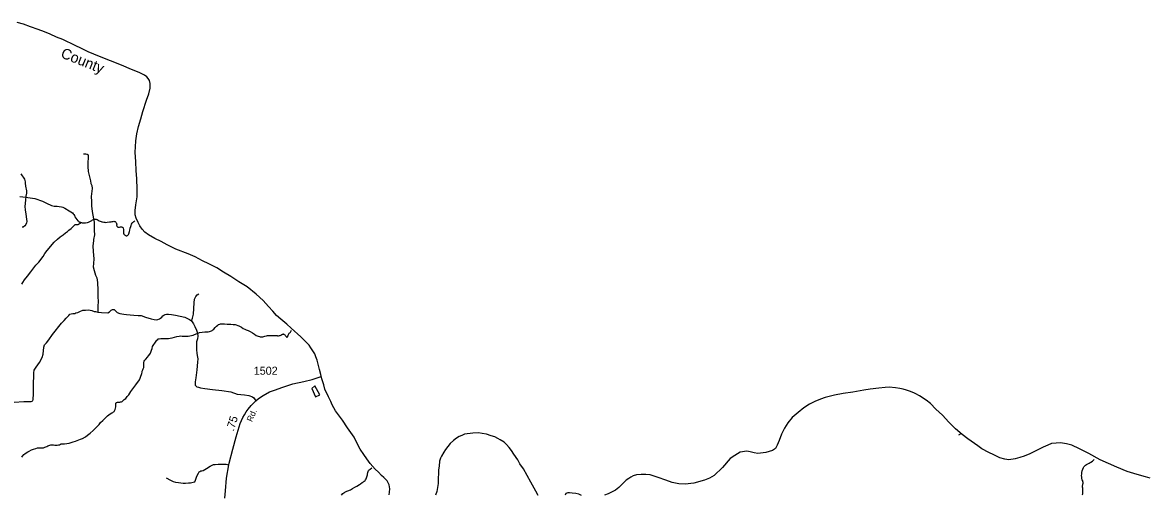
# Model space of a CAD drawing. Extents: x 2220236 to 2384410, y 720751 to 894131.
# Drawn here: x 2322567 to 2340031, y 873436 to 880769 of the extents above; entities that cross this region are included whole.
import ezdxf

# ---------------------------------------------------------------- set-up
doc = ezdxf.new("R2010")
doc.units = 0
for name, color, linetype in [('Exist Boundary Political CountyLine', 7, 'Continuous'), ('Exist Boundary Political CountyLine Label', 7, 'Continuous'), ('Exist Hydrographic Creek Single Shore', 7, 'Continuous'), ('Exist Hydrographic Misc Water Feature', 7, 'Continuous'), ('Exist Hydrographic Pond Under 1500 Sq Ft', 7, 'Continuous'), ('Exist Road Non-System Type 51', 7, 'Continuous'), ('Exist Road Secondary Mileage Hundredths English Label', 7, 'Continuous'), ('Exist Road Secondary Type 51 Attributed', 7, 'Continuous'), ('Exist Road Secondary Type 51 Label', 7, 'Continuous'), ('Exist Road Secondary Type 51 Number Label', 7, 'Continuous')]:
    doc.layers.add(name, color=color, linetype=linetype)

msp = doc.modelspace()

# ---------------------------------------------------------------- linework, layer by layer
at = {"layer": 'Exist Boundary Political CountyLine'}
for points in [[(2324345, 879037), (2324372, 879152), (2324405, 879272), (2324435, 879388), (2324495, 879561), (2324530, 879663), (2324549, 879748), (2324552, 879822), (2324542, 879867), (2324522, 879897), (2324497, 879923), (2324461, 879950), (2324379, 879993), (2324262, 880040), (2324106, 880105), (2323766, 880239), (2323586, 880315), (2323483, 880364), (2323384, 880409), (2323194, 880503), (2323095, 880543), (2322999, 880585), (2322908, 880623), (2322810, 880658), (2322694, 880703), (2322581, 880744), (2322483, 880769)], [(2328266, 873430), (2328268, 873474), (2328277, 873526), (2328262, 873586), (2328232, 873647), (2328181, 873699), (2328145, 873732), (2328098, 873782), (2328046, 873831), (2327969, 873918), (2327918, 873992), (2327869, 874059), (2327816, 874138), (2327774, 874218), (2327718, 874328), (2327615, 874470), (2327538, 874591), (2327432, 874736), (2327381, 874828), (2327359, 874881), (2327320, 874955), (2327267, 875074), (2327248, 875138), (2327217, 875234), (2327200, 875300), (2327183, 875377), (2327146, 875523), (2327127, 875575), (2327107, 875622), (2327070, 875684), (2327046, 875716), (2327019, 875758), (2326961, 875817), (2326890, 875884), (2326743, 876018), (2326672, 876080), (2326579, 876161), (2326515, 876218), (2326456, 876285), (2326391, 876356), (2326308, 876450), (2326199, 876548), (2326060, 876661), (2325931, 876741), (2325802, 876824), (2325692, 876891), (2325587, 876956), (2325462, 877020), (2325366, 877067), (2325251, 877126), (2325143, 877177), (2324952, 877249), (2324813, 877313), (2324721, 877364), (2324622, 877413), (2324524, 877468), (2324469, 877513), (2324427, 877557), (2324388, 877610), (2324362, 877664), (2324331, 877728), (2324319, 877782), (2324318, 877850), (2324327, 877934), (2324348, 878062), (2324351, 878142), (2324350, 878224), (2324345, 878292), (2324343, 878338), (2324331, 878468), (2324328, 878604), (2324318, 878753), (2324323, 878839), (2324330, 878931), (2324345, 879037)], [(2340089, 873688), (2340013, 873711), (2339887, 873749), (2339728, 873793), (2339569, 873861), (2339312, 873976), (2339135, 874072), (2338988, 874146), (2338873, 874203), (2338789, 874224), (2338695, 874241), (2338627, 874236), (2338553, 874227), (2338498, 874204), (2338426, 874172), (2338219, 874067), (2338132, 874030), (2338064, 874009), (2337992, 873990), (2337892, 873977), (2337832, 873985), (2337750, 874008), (2337658, 874050), (2337579, 874089), (2337474, 874146), (2337408, 874191), (2337255, 874299), (2337168, 874367), (2337063, 874455), (2336962, 874562), (2336860, 874667), (2336759, 874761), (2336674, 874850), (2336608, 874904), (2336503, 874968), (2336445, 875002), (2336427, 875011), (2336366, 875035), (2336302, 875056), (2336252, 875071), (2336200, 875083), (2336130, 875092), (2336031, 875103), (2335968, 875098), (2335872, 875089), (2335738, 875073), (2335638, 875056), (2335468, 875026), (2335319, 875006), (2335181, 874980), (2335038, 874941), (2334968, 874916), (2334876, 874883), (2334793, 874840), (2334708, 874783), (2334617, 874710), (2334528, 874631), (2334457, 874552), (2334408, 874465), (2334361, 874373), (2334322, 874274), (2334293, 874202), (2334264, 874152), (2334222, 874119), (2334170, 874105), (2334116, 874088), (2333990, 874072), (2333936, 874084), (2333874, 874101), (2333822, 874110), (2333718, 874095), (2333633, 874044), (2333564, 873995), (2333441, 873854), (2333313, 873734), (2333243, 873690), (2333164, 873659), (2333000, 873613), (2332863, 873599), (2332763, 873602), (2332662, 873623), (2332562, 873659)], [(2330577, 873419), (2330545, 873486), (2330467, 873629), (2330351, 873834), (2330296, 873913), (2330261, 873975), (2330202, 874062), (2330166, 874122), (2330127, 874169), (2330087, 874215), (2330051, 874247), (2329990, 874286), (2329954, 874308), (2329904, 874333), (2329849, 874350), (2329777, 874372), (2329709, 874385), (2329651, 874392), (2329563, 874389), (2329433, 874372), (2329392, 874355), (2329352, 874337), (2329308, 874312), (2329262, 874274), (2329213, 874230), (2329177, 874183), (2329140, 874135), (2329114, 874092), (2329077, 874034), (2329061, 874002), (2329046, 873956), (2329039, 873878), (2329029, 873820), (2329030, 873764), (2329027, 873688), (2329024, 873606), (2329016, 873544), (2329003, 873484), (2328982, 873425)], [(2332562, 873659), (2332443, 873700), (2332319, 873742), (2332252, 873745), (2332179, 873746), (2332107, 873741), (2332055, 873724), (2332017, 873706), (2331986, 873686), (2331948, 873659), (2331916, 873627), (2331877, 873592), (2331831, 873544), (2331782, 873505), (2331728, 873477), (2331668, 873446), (2331611, 873424)], [(2331251, 873420), (2331209, 873443), (2331163, 873453), (2331108, 873458), (2331067, 873460), (2331039, 873461), (2331011, 873451), (2330997, 873427)]]:
    msp.add_lwpolyline(points, dxfattribs=at)
at = {"layer": 'Exist Hydrographic Creek Single Shore'}
msp.add_lwpolyline([(2337116, 874364), (2337149, 874382)], dxfattribs=at)
at = {"layer": 'Exist Hydrographic Misc Water Feature'}
for points in [[(2322525, 878067), (2322575, 878061), (2322651, 878048), (2322761, 878032), (2322879, 877994), (2322961, 877954), (2322999, 877934), (2323017, 877927), (2323041, 877921), (2323061, 877916), (2323077, 877915), (2323106, 877913), (2323135, 877909), (2323175, 877905), (2323195, 877898), (2323223, 877885), (2323291, 877842), (2323343, 877812), (2323357, 877797), (2323365, 877786), (2323374, 877773), (2323383, 877750), (2323397, 877729), (2323411, 877708)], [(2322557, 876704), (2322571, 876732), (2322597, 876773), (2322643, 876829), (2322697, 876896), (2322777, 876997), (2322819, 877048), (2322887, 877136), (2322915, 877180), (2322949, 877228), (2323061, 877354), (2323109, 877402), (2323153, 877439), (2323199, 877472), (2323237, 877500), (2323265, 877523), (2323288, 877541), (2323323, 877570), (2323335, 877581), (2323347, 877593), (2323365, 877612), (2323373, 877621), (2323380, 877627), (2323382, 877628), (2323385, 877630), (2323390, 877631), (2323393, 877631), (2323402, 877631), (2323411, 877630), (2323421, 877631), (2323430, 877632), (2323436, 877634), (2323443, 877637), (2323449, 877639), (2323457, 877645), (2323466, 877652), (2323472, 877659), (2323473, 877662), (2323473, 877663)], [(2323411, 877708), (2323427, 877689), (2323435, 877682), (2323444, 877676), (2323457, 877669), (2323467, 877665), (2323473, 877663)], [(2323473, 877663), (2323485, 877661), (2323495, 877659), (2323517, 877657), (2323545, 877657), (2323578, 877663), (2323594, 877667), (2323626, 877683), (2323645, 877694), (2323657, 877701), (2323675, 877709), (2323688, 877713), (2323699, 877714), (2323705, 877714), (2323714, 877712), (2323726, 877707), (2323758, 877690), (2323772, 877685), (2323788, 877679), (2323800, 877674), (2323812, 877671), (2323833, 877667), (2323848, 877665), (2323861, 877664), (2323884, 877666), (2323918, 877670), (2323944, 877674), (2323961, 877677), (2323977, 877678), (2323986, 877680), (2323998, 877678), (2324006, 877677), (2324014, 877674), (2324020, 877669), (2324025, 877658), (2324030, 877648), (2324032, 877640), (2324032, 877636), (2324032, 877632), (2324030, 877625), (2324029, 877621), (2324030, 877618), (2324032, 877612), (2324035, 877607), (2324042, 877595), (2324048, 877589), (2324052, 877587), (2324058, 877587), (2324060, 877587), (2324076, 877589), (2324090, 877593), (2324096, 877593), (2324104, 877592), (2324118, 877591), (2324121, 877589), (2324124, 877587), (2324129, 877580), (2324132, 877572), (2324134, 877553), (2324136, 877536), (2324136, 877522), (2324136, 877510), (2324135, 877499), (2324138, 877491), (2324140, 877485), (2324143, 877479), (2324146, 877476), (2324152, 877471), (2324161, 877463), (2324170, 877458), (2324178, 877454), (2324182, 877454), (2324186, 877455), (2324196, 877458), (2324200, 877460), (2324206, 877465), (2324209, 877470), (2324213, 877477), (2324218, 877486), (2324230, 877521), (2324236, 877545), (2324241, 877574), (2324248, 877597), (2324254, 877614), (2324262, 877634), (2324271, 877652), (2324278, 877660), (2324286, 877669), (2324298, 877677), (2324312, 877686)], [(2324099, 874876), (2324106, 874878), (2324114, 874883), (2324122, 874888), (2324148, 874910), (2324171, 874930), (2324195, 874958), (2324217, 874986), (2324251, 875034), (2324296, 875099), (2324329, 875142), (2324355, 875177), (2324373, 875200), (2324385, 875219), (2324397, 875242), (2324403, 875258), (2324407, 875274), (2324415, 875298), (2324421, 875316), (2324425, 875336), (2324427, 875350), (2324435, 875372), (2324443, 875386), (2324453, 875410), (2324455, 875425), (2324455, 875444), (2324453, 875456), (2324455, 875488), (2324460, 875509), (2324469, 875524), (2324483, 875540), (2324507, 875568), (2324525, 875590), (2324545, 875616), (2324555, 875634), (2324571, 875676), (2324581, 875704), (2324589, 875733), (2324599, 875752), (2324609, 875768), (2324621, 875788), (2324633, 875804), (2324644, 875818), (2324655, 875832), (2324669, 875846), (2324671, 875848), (2324677, 875852), (2324689, 875857), (2324715, 875861), (2324727, 875861), (2324753, 875860), (2324775, 875858), (2324801, 875859), (2324838, 875862), (2324863, 875864), (2324891, 875870), (2324931, 875882), (2324965, 875890), (2325003, 875898), (2325028, 875899), (2325049, 875898), (2325079, 875896), (2325111, 875896), (2325131, 875896), (2325141, 875896), (2325165, 875899), (2325193, 875904), (2325219, 875912), (2325239, 875920), (2325280, 875939), (2325317, 875951), (2325358, 875959), (2325400, 875964), (2325420, 875964), (2325435, 875964), (2325454, 875964), (2325471, 875966), (2325490, 875972), (2325502, 875977), (2325514, 875985), (2325527, 875993), (2325540, 876005), (2325561, 876030), (2325580, 876049), (2325602, 876066), (2325615, 876075), (2325633, 876084), (2325645, 876087), (2325659, 876089), (2325684, 876088), (2325708, 876086), (2325746, 876083), (2325804, 876080), (2325840, 876078), (2325869, 876075), (2325889, 876070), (2325912, 876063)], [(2325912, 876063), (2325931, 876054), (2325968, 876034), (2325998, 876016), (2326020, 876005), (2326042, 875996), (2326072, 875986), (2326106, 875970), (2326140, 875948), (2326172, 875925), (2326198, 875908), (2326230, 875894), (2326250, 875889), (2326262, 875886), (2326275, 875886), (2326300, 875888), (2326332, 875894), (2326356, 875900), (2326376, 875904), (2326402, 875906), (2326424, 875906), (2326444, 875905), (2326472, 875904), (2326488, 875904), (2326510, 875904), (2326523, 875904), (2326526, 875904), (2326530, 875902), (2326534, 875900), (2326537, 875899), (2326540, 875899), (2326544, 875898), (2326550, 875900), (2326560, 875904), (2326569, 875908), (2326579, 875913), (2326598, 875922), (2326607, 875926), (2326616, 875929), (2326619, 875930), (2326623, 875930), (2326625, 875929), (2326628, 875929), (2326634, 875924), (2326642, 875915), (2326647, 875909), (2326652, 875902), (2326659, 875894), (2326662, 875892), (2326666, 875887), (2326670, 875884), (2326674, 875882), (2326677, 875882), (2326680, 875882), (2326682, 875883), (2326684, 875884), (2326686, 875886), (2326689, 875889), (2326690, 875893), (2326692, 875900), (2326694, 875908), (2326696, 875912), (2326700, 875923), (2326704, 875930), (2326711, 875940), (2326720, 875948), (2326728, 875954), (2326732, 875960), (2326745, 875987)], [(2322556, 874016), (2322568, 874034), (2322570, 874038), (2322590, 874056), (2322606, 874070), (2322626, 874086), (2322648, 874100), (2322672, 874112), (2322708, 874128), (2322738, 874140), (2322772, 874152), (2322799, 874159), (2322806, 874161), (2322816, 874161), (2322828, 874162), (2322848, 874162), (2322869, 874160), (2322881, 874160), (2322887, 874160), (2322893, 874161), (2322902, 874164), (2322914, 874170), (2322932, 874178), (2322948, 874184), (2322962, 874192), (2322978, 874198), (2322994, 874202), (2323010, 874206), (2323025, 874207), (2323048, 874206), (2323072, 874204), (2323088, 874204), (2323108, 874204), (2323128, 874206), (2323144, 874210), (2323157, 874216), (2323166, 874222), (2323174, 874224), (2323186, 874226), (2323200, 874226), (2323218, 874226), (2323254, 874228), (2323293, 874233), (2323353, 874252), (2323391, 874266), (2323470, 874294), (2323502, 874308), (2323544, 874333), (2323577, 874356), (2323617, 874388), (2323665, 874430), (2323733, 874498), (2323757, 874524), (2323781, 874554), (2323815, 874588), (2323851, 874620), (2323889, 874658), (2323909, 874676), (2323927, 874690), (2323953, 874704), (2323973, 874712), (2323983, 874720), (2323991, 874728), (2323996, 874738), (2324005, 874758), (2324013, 874780), (2324017, 874798), (2324017, 874808), (2324017, 874820), (2324017, 874830), (2324017, 874840), (2324018, 874846), (2324019, 874850), (2324020, 874854), (2324023, 874858), (2324029, 874864), (2324035, 874868), (2324041, 874870), (2324047, 874872), (2324054, 874873), (2324065, 874873), (2324071, 874872), (2324081, 874872), (2324089, 874874), (2324099, 874876)], [(2339032, 873432), (2339036, 873438), (2339040, 873452), (2339042, 873472), (2339041, 873502), (2339040, 873518), (2339040, 873536), (2339038, 873548), (2339037, 873562), (2339042, 873598), (2339045, 873612), (2339046, 873618), (2339046, 873626), (2339044, 873632), (2339039, 873648), (2339033, 873666), (2339028, 873684), (2339027, 873693), (2339026, 873706), (2339023, 873734), (2339025, 873752), (2339026, 873768), (2339028, 873778), (2339033, 873805), (2339039, 873830), (2339052, 873856), (2339057, 873865), (2339062, 873873), (2339065, 873877), (2339071, 873883), (2339081, 873891), (2339099, 873903), (2339119, 873914), (2339141, 873924), (2339158, 873933), (2339168, 873937), (2339190, 873954), (2339211, 873973), (2339217, 873980)], [(2327526, 873424), (2327545, 873450), (2327558, 873461), (2327568, 873468), (2327575, 873472), (2327607, 873486), (2327638, 873498), (2327649, 873503), (2327661, 873510), (2327697, 873532), (2327729, 873550), (2327764, 873568), (2327801, 873590), (2327819, 873604), (2327846, 873622), (2327864, 873634), (2327871, 873639), (2327878, 873644), (2327892, 873654), (2327899, 873663), (2327907, 873679), (2327914, 873694), (2327922, 873724), (2327926, 873740), (2327928, 873754), (2327932, 873776), (2327938, 873796), (2327944, 873808), (2327954, 873819), (2327968, 873830), (2327993, 873850)]]:
    msp.add_lwpolyline(points, dxfattribs=at)
at = {"layer": 'Exist Hydrographic Pond Under 1500 Sq Ft'}
msp.add_lwpolyline([(2327110, 875124), (2327062, 875084), (2327118, 874952), (2327186, 874987), (2327110, 875124)], dxfattribs=at)
at = {"layer": 'Exist Road Non-System Type 51'}
for points in [[(2323513, 878729), (2323553, 878727), (2323574, 878723), (2323588, 878713), (2323590, 878695), (2323590, 878667), (2323581, 878595), (2323581, 878533), (2323586, 878454), (2323625, 878308), (2323628, 878268), (2323642, 878236), (2323650, 878191), (2323644, 878150), (2323634, 878066), (2323639, 877987), (2323641, 877920), (2323651, 877832), (2323671, 877718), (2323681, 877665), (2323681, 877598), (2323683, 877539), (2323685, 877470), (2323672, 877400), (2323671, 877377), (2323660, 877300), (2323664, 877210), (2323678, 877099), (2323671, 877024), (2323665, 876971), (2323681, 876916), (2323700, 876846), (2323723, 876800), (2323734, 876728), (2323736, 876611), (2323739, 876486), (2323741, 876454), (2323740, 876340), (2323740, 876270)], [(2322540, 878419), (2322596, 878335), (2322607, 878296), (2322610, 878275), (2322616, 878224), (2322630, 878154), (2322630, 878119), (2322619, 878073), (2322614, 878010), (2322605, 877909), (2322609, 877857), (2322617, 877790), (2322631, 877713), (2322633, 877679), (2322632, 877656), (2322621, 877632), (2322602, 877609), (2322579, 877590), (2322563, 877590)], [(2325194, 876134), (2325208, 876175), (2325224, 876238), (2325231, 876326), (2325237, 876412), (2325242, 876472), (2325259, 876510), (2325280, 876539), (2325307, 876556)], [(2322438, 874869), (2322587, 874879), (2322703, 874883), (2322727, 874893), (2322734, 874914), (2322738, 874999), (2322739, 875115), (2322741, 875324), (2322751, 875366), (2322779, 875414), (2322834, 875486), (2322872, 875563), (2322888, 875618), (2322900, 875726), (2322910, 875762), (2322942, 875793), (2322979, 875841), (2323031, 875922), (2323173, 876099), (2323213, 876138), (2323248, 876175), (2323287, 876217), (2323304, 876238), (2323324, 876243), (2323348, 876247), (2323361, 876247), (2323380, 876250), (2323397, 876256), (2323426, 876266), (2323459, 876278), (2323506, 876298), (2323545, 876299), (2323594, 876305), (2323642, 876294), (2323682, 876280), (2323701, 876278), (2323740, 876270)], [(2323740, 876270), (2323793, 876263), (2323893, 876261), (2323919, 876275), (2323944, 876298), (2323965, 876310), (2323991, 876308), (2324018, 876285), (2324039, 876264), (2324079, 876250), (2324109, 876243), (2324140, 876238), (2324183, 876234), (2324297, 876224), (2324365, 876217), (2324409, 876215), (2324478, 876192), (2324566, 876164), (2324615, 876154), (2324646, 876152), (2324669, 876157), (2324696, 876166), (2324713, 876178), (2324732, 876191), (2324750, 876210), (2324762, 876222), (2324783, 876231), (2324806, 876236), (2324836, 876236), (2324880, 876234), (2324947, 876220), (2325087, 876189), (2325161, 876157), (2325194, 876134)], [(2325194, 876134), (2325222, 876089), (2325244, 876045), (2325270, 875990), (2325284, 875943), (2325291, 875895), (2325284, 875853), (2325273, 875806), (2325270, 875769), (2325272, 875714), (2325273, 875688), (2325275, 875626), (2325286, 875572), (2325289, 875544), (2325286, 875491), (2325275, 875373), (2325261, 875247), (2325251, 875185), (2325249, 875162), (2325252, 875136), (2325258, 875124), (2325277, 875111), (2325302, 875103), (2325335, 875095), (2325402, 875081), (2325519, 875069), (2325665, 875053), (2325804, 875029), (2325904, 874997), (2326018, 874985), (2326082, 874972), (2326142, 874951), (2326159, 874936), (2326194, 874892)], [(2324797, 873695), (2324867, 873661), (2324909, 873638), (2324944, 873628), (2324990, 873623), (2325064, 873614), (2325102, 873612), (2325146, 873616), (2325176, 873619), (2325218, 873630), (2325243, 873633), (2325257, 873660), (2325278, 873723), (2325304, 873767), (2325311, 873786), (2325323, 873795), (2325338, 873802), (2325353, 873805), (2325376, 873811), (2325427, 873839), (2325483, 873874), (2325515, 873893), (2325536, 873902), (2325559, 873904), (2325608, 873906), (2325666, 873906), (2325701, 873907), (2325731, 873906), (2325771, 873899)]]:
    msp.add_lwpolyline(points, dxfattribs=at)
at = {"layer": 'Exist Road Secondary Type 51 Attributed'}
msp.add_lwpolyline([(2325710, 873377), (2325720, 873491), (2325735, 873688), (2325771, 873899), (2325778, 873925), (2325836, 874143), (2325888, 874334), (2325951, 874537), (2325992, 874630), (2326016, 874674), (2326041, 874721), (2326071, 874763), (2326122, 874820), (2326194, 874892), (2326236, 874929), (2326308, 874976), (2326403, 875029), (2326496, 875064), (2326598, 875101), (2326768, 875154), (2326936, 875190), (2327068, 875224), (2327207, 875271)], dxfattribs=at)

# ---------------------------------------------------------------- texts
at = {"layer": 'Exist Boundary Political CountyLine Label'}
msp.add_text('County', height=164, rotation=338.2009, dxfattribs=at).set_placement((2323149, 880230))
at = {"layer": 'Exist Road Secondary Mileage Hundredths English Label'}
msp.add_text('.75', height=125, rotation=72.6281, dxfattribs=at).set_placement((2325847, 874412))
at = {"layer": 'Exist Road Secondary Type 51 Label'}
msp.add_text('Rd.', height=95, rotation=66.6497, dxfattribs=at).set_placement((2326134, 874557))
at = {"layer": 'Exist Road Secondary Type 51 Number Label'}
msp.add_text('1502', height=125, dxfattribs=at).set_placement((2326160, 875297))

doc.saveas('drawing.dxf')
